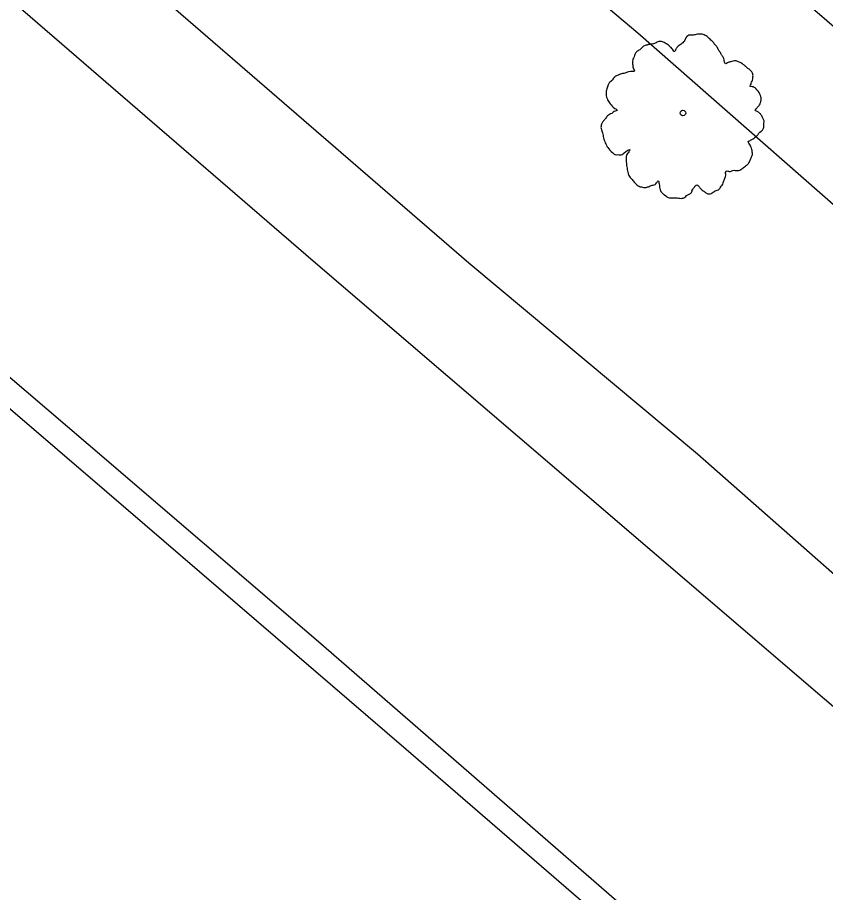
# Model space of a CAD drawing. Extents: x 2076109 to 2080761, y 592812 to 596750.
# Drawn here: x 2076533.2 to 2076605.7, y 596454.5 to 596532.9 of the extents above; entities that cross this region are included whole.
import ezdxf

# ---------------------------------------------------------------- set-up
doc = ezdxf.new("R2010")
doc.units = 0
for name, color, linetype in [('RD_EX_Fence_ChLk', 7, 'Continuous'), ('RD_EX_Misc', 7, 'Continuous'), ('RD_EX_Road', 7, 'Continuous'), ('RD_EX_VEG', 7, 'Continuous')]:
    doc.layers.add(name, color=color, linetype=linetype)

msp = doc.modelspace()

# ---------------------------------------------------------------- linework, layer by layer
at = {"layer": 'RD_EX_Fence_ChLk'}
msp.add_lwpolyline([(2076421.668, 596703.843), (2076420.038, 596678.46), (2076435.005, 596664.993), (2076476.983, 596628.766), (2076494.9, 596613.54), (2076529.017, 596583.471), (2076547.459, 596566.346), (2076588.835, 596531.527), (2076656.07, 596472.58), (2076690.893, 596443.2), (2076724.418, 596413.806), (2076777.764, 596368.897), (2076804.644, 596345.734), (2076822.972, 596329.732)], dxfattribs=at)
msp.add_lwpolyline([(2076421.668, 596703.843), (2076420.038, 596678.46), (2076435.005, 596664.993), (2076476.983, 596628.766), (2076494.9, 596613.54), (2076529.017, 596583.471), (2076547.459, 596566.346), (2076588.835, 596531.527), (2076656.07, 596472.58), (2076690.893, 596443.2), (2076724.418, 596413.806), (2076777.764, 596368.897), (2076804.644, 596345.734), (2076822.972, 596329.732)], dxfattribs=at)
at = {"layer": 'RD_EX_Misc'}
for points in [[(2076810.466, 596295.642), (2076777.154, 596324.358), (2076741.647, 596354.967), (2076702.034, 596388.717), (2076677.401, 596409.971), (2076647.315, 596435.894), (2076621.027, 596458.583), (2076590.117, 596485.04), (2076559.728, 596511.073), (2076528.183, 596538.3), (2076511.922, 596552.279), (2076473.053, 596585.805), (2076454.386, 596601.838), (2076432.84, 596620.26), (2076409.879, 596640.05), (2076391.022, 596656.418), (2076366.246, 596677.712), (2076342.594, 596698.155), (2076317.697, 596719.663), (2076298.567, 596736.157), (2076283.823, 596748.946)], [(2076792.251, 596277.094), (2076766.602, 596299.236), (2076739.851, 596322.104), (2076705.209, 596352.037), (2076683.439, 596370.573), (2076661.294, 596389.7), (2076634.647, 596412.668), (2076608.653, 596435.121), (2076588.089, 596452.733), (2076560.203, 596476.968), (2076539.557, 596494.653), (2076513.35, 596516.986), (2076492.55, 596535.227), (2076471.217, 596553.487), (2076440.446, 596579.861), (2076417.791, 596599.464), (2076392.708, 596620.946), (2076369.175, 596640.894), (2076350.771, 596656.674), (2076332.263, 596672.637), (2076312.584, 596689.464), (2076285.064, 596712.982), (2076260.579, 596734.4)]]:
    msp.add_lwpolyline(points, dxfattribs=at)
at = {"layer": 'RD_EX_Road'}
for points in [[(2076295.807, 596750.034), (2076327.331, 596722.936), (2076360.431, 596694.098), (2076392.102, 596666.863), (2076422.239, 596640.73), (2076455.241, 596612.561), (2076486.01, 596586.14), (2076511.218, 596564.367), (2076545.634, 596535.19), (2076573.693, 596510.932), (2076594.173, 596493.793), (2076616.524, 596474.152), (2076639.677, 596454.591), (2076664.735, 596432.372), (2076686.112, 596413.804), (2076717.685, 596386.955), (2076745.584, 596362.767), (2076775.649, 596337.235), (2076797.834, 596318.25), (2076816.414, 596301.987)], [(2076790.956, 596275.936), (2076766.19, 596297.131), (2076743.025, 596316.926), (2076725.563, 596332.034), (2076694.642, 596358.369), (2076670.635, 596379.014), (2076648.315, 596398.114), (2076621.331, 596421.252), (2076606.104, 596434.611), (2076585.263, 596452.427), (2076568.047, 596467.313), (2076541.223, 596490.382), (2076523.493, 596505.539), (2076502.203, 596523.864), (2076469.844, 596552.111), (2076441.776, 596576.243), (2076412.005, 596601.822), (2076388.504, 596622.07), (2076362.033, 596644.655), (2076330.255, 596672.151), (2076299.409, 596698.568), (2076259.136, 596733.27)], [(2076455.154, 596661.065), (2076476.627, 596642.917), (2076494.954, 596628.339), (2076515.983, 596609.906), (2076530.882, 596597.767), (2076547.597, 596583.482), (2076561.229, 596571.309), (2076579.885, 596554.587), (2076592.312, 596544.262), (2076607.069, 596531.521), (2076649.412, 596493.371), (2076665.891, 596479.715), (2076693.101, 596458.592), (2076737.128, 596423.644), (2076779.568, 596383.195), (2076807.067, 596359.785), (2076830.546, 596340.856)], [(2076455.154, 596661.065), (2076476.627, 596642.917), (2076494.954, 596628.339), (2076515.983, 596609.906), (2076530.882, 596597.767), (2076547.597, 596583.482), (2076561.229, 596571.309), (2076579.885, 596554.587), (2076592.312, 596544.262), (2076607.069, 596531.521), (2076649.412, 596493.371), (2076665.891, 596479.715), (2076693.101, 596458.592), (2076737.128, 596423.644), (2076779.568, 596383.195), (2076807.067, 596359.785), (2076830.546, 596340.856)]]:
    msp.add_lwpolyline(points, dxfattribs=at)
at = {"layer": 'RD_EX_VEG'}
for centre, radius in [((2076592.878, 596524.349), 0.25), ((2076592.878, 596524.349), 0.25), ((2076592.856, 596524.35), 0.0001), ((2076592.856, 596524.35), 0.0001)]:
    msp.add_circle(centre, radius, dxfattribs=at)
for points in [[(2076599.182, 596527.762), (2076599.056, 596528.036), (2076598.809, 596528.269), (2076598.599, 596528.438), (2076598.423, 596528.596), (2076598.225, 596528.743), (2076597.926, 596528.918), (2076597.641, 596529.015), (2076597.362, 596529.001), (2076597.141, 596528.934), (2076596.878, 596528.842), (2076596.725, 596528.756), (2076596.642, 596528.852), (2076596.59, 596528.995), (2076596.532, 596529.249), (2076596.409, 596529.467), (2076596.286, 596529.685), (2076596.092, 596529.977), (2076595.92, 596530.281), (2076595.741, 596530.496), (2076595.538, 596530.754), (2076595.244, 596531.019), (2076594.963, 596531.262), (2076594.598, 596531.4), (2076594.062, 596531.384), (2076593.696, 596531.32), (2076593.405, 596531.328), (2076593.087, 596530.976), (2076592.869, 596530.651), (2076592.707, 596530.531), (2076592.374, 596530.257), (2076592.227, 596530.059), (2076592.115, 596529.852), (2076592.056, 596529.905), (2076591.828, 596530.206), (2076591.594, 596530.418), (2076591.189, 596530.677), (2076590.882, 596530.762), (2076590.55, 596530.689), (2076590.233, 596530.539), (2076590.01, 596530.527), (2076589.734, 596530.457), (2076589.656, 596530.442), (2076589.349, 596530.326), (2076589.007, 596530.017), (2076588.715, 596529.823), (2076588.58, 596529.604), (2076588.502, 596529.387), (2076588.371, 596529.112), (2076588.372, 596528.653), (2076588.444, 596528.321), (2076588.521, 596528.135), (2076588, 596528.041), (2076587.671, 596527.913), (2076587.261, 596527.824), (2076587.196, 596527.788), (2076586.758, 596527.597), (2076586.549, 596527.307), (2076586.26, 596527.057), (2076586.15, 596526.794), (2076586.025, 596526.407), (2076585.989, 596526.014), (2076586.126, 596525.517), (2076586.345, 596525.181), (2076586.78, 596524.767), (2076586.968, 596524.587), (2076586.804, 596524.522), (2076586.489, 596524.316), (2076586.12, 596524.107), (2076585.911, 596523.817), (2076585.721, 596523.594), (2076585.577, 596523.341), (2076585.541, 596522.947), (2076585.673, 596522.562), (2076585.751, 596522.119), (2076585.908, 596521.69), (2076586.132, 596521.243), (2076586.558, 596520.795), (2076586.802, 596520.617), (2076587.003, 596520.616), (2076587.428, 596520.627), (2076587.599, 596520.781), (2076588.133, 596521.054), (2076588.03, 596520.881), (2076587.812, 596520.557), (2076587.797, 596519.974), (2076587.841, 596519.54), (2076587.945, 596519.053), (2076588.027, 596518.755), (2076588.326, 596518.379), (2076588.576, 596518.089), (2076588.869, 596517.824), (2076589.256, 596517.699), (2076589.581, 596517.682), (2076589.845, 596517.774), (2076590.208, 596517.893), (2076590.385, 596517.935)], [(2076599.182, 596527.762), (2076599.056, 596528.036), (2076598.809, 596528.269), (2076598.599, 596528.438), (2076598.423, 596528.596), (2076598.225, 596528.743), (2076597.926, 596528.918), (2076597.641, 596529.015), (2076597.362, 596529.001), (2076597.141, 596528.934), (2076596.878, 596528.842), (2076596.725, 596528.756), (2076596.642, 596528.852), (2076596.59, 596528.995), (2076596.532, 596529.249), (2076596.409, 596529.467), (2076596.286, 596529.685), (2076596.092, 596529.977), (2076595.92, 596530.281), (2076595.741, 596530.496), (2076595.538, 596530.754), (2076595.244, 596531.019), (2076594.963, 596531.262), (2076594.598, 596531.4), (2076594.062, 596531.384), (2076593.696, 596531.32), (2076593.405, 596531.328), (2076593.087, 596530.976), (2076592.869, 596530.651), (2076592.707, 596530.531), (2076592.374, 596530.257), (2076592.227, 596530.059), (2076592.115, 596529.852), (2076592.056, 596529.905), (2076591.828, 596530.206), (2076591.594, 596530.418), (2076591.189, 596530.677), (2076590.882, 596530.762), (2076590.55, 596530.689), (2076590.233, 596530.539), (2076590.01, 596530.527), (2076589.734, 596530.457), (2076589.656, 596530.442), (2076589.349, 596530.326), (2076589.007, 596530.017), (2076588.715, 596529.823), (2076588.58, 596529.604), (2076588.502, 596529.387), (2076588.371, 596529.112), (2076588.372, 596528.653), (2076588.444, 596528.321), (2076588.521, 596528.135), (2076588, 596528.041), (2076587.671, 596527.913), (2076587.261, 596527.824), (2076587.196, 596527.788), (2076586.758, 596527.597), (2076586.549, 596527.307), (2076586.26, 596527.057), (2076586.15, 596526.794), (2076586.025, 596526.407), (2076585.989, 596526.014), (2076586.126, 596525.517), (2076586.345, 596525.181), (2076586.78, 596524.767), (2076586.968, 596524.587), (2076586.804, 596524.522), (2076586.489, 596524.316), (2076586.12, 596524.107), (2076585.911, 596523.817), (2076585.721, 596523.594), (2076585.577, 596523.341), (2076585.541, 596522.947), (2076585.673, 596522.562), (2076585.751, 596522.119), (2076585.908, 596521.69), (2076586.132, 596521.243), (2076586.558, 596520.795), (2076586.802, 596520.617), (2076587.003, 596520.616), (2076587.428, 596520.627), (2076587.599, 596520.781), (2076588.133, 596521.054), (2076588.03, 596520.881), (2076587.812, 596520.557), (2076587.797, 596519.974), (2076587.841, 596519.54), (2076587.945, 596519.053), (2076588.027, 596518.755), (2076588.326, 596518.379), (2076588.576, 596518.089), (2076588.869, 596517.824), (2076589.256, 596517.699), (2076589.581, 596517.682), (2076589.845, 596517.774), (2076590.208, 596517.893), (2076590.385, 596517.935)], [(2076590.385, 596517.935), (2076590.501, 596518.087), (2076590.694, 596518.253), (2076590.709, 596518.176), (2076590.751, 596517.999), (2076590.778, 596517.698), (2076590.823, 596517.465), (2076591.005, 596517.195), (2076591.227, 596517.005), (2076591.688, 596516.749), (2076592.237, 596516.743), (2076592.72, 596516.701), (2076593.04, 596516.795), (2076593.211, 596516.95), (2076593.633, 596517.217), (2076593.753, 596517.515), (2076593.837, 596517.62), (2076594.136, 596517.903), (2076594.216, 596517.863), (2076594.395, 596517.648), (2076594.688, 596517.383), (2076594.932, 596517.205), (2076595.195, 596517.096), (2076595.428, 596517.141), (2076595.764, 596517.36), (2076596.136, 596517.513), (2076596.23, 596517.652), (2076596.311, 596517.813), (2076596.448, 596517.977), (2076596.505, 596518.181), (2076596.586, 596518.342), (2076596.624, 596518.478), (2076596.693, 596518.661), (2076596.716, 596518.874), (2076596.685, 596519.03), (2076596.791, 596519.147), (2076597.039, 596519.115), (2076597.151, 596519.12), (2076597.359, 596519.21), (2076597.774, 596519.186), (2076598.147, 596519.339), (2076598.492, 596519.592), (2076598.706, 596519.771), (2076598.872, 596520.037), (2076598.991, 596520.334), (2076599.082, 596520.528), (2076599.104, 596520.742), (2076599.053, 596521.086), (2076598.974, 596521.329), (2076598.801, 596521.633), (2076598.746, 596521.832), (2076598.802, 596521.835), (2076598.933, 596521.908), (2076599.172, 596522.044), (2076599.527, 596522.33), (2076599.888, 596522.707), (2076599.91, 596522.719), (2076600.078, 596522.929), (2076600.141, 596523.223), (2076600.142, 596523.425), (2076600.153, 596523.66), (2076600.051, 596523.89), (2076599.904, 596524.151), (2076599.725, 596524.366), (2076599.539, 596524.491), (2076599.344, 596524.581), (2076599.438, 596524.721), (2076599.65, 596524.955), (2076599.756, 596525.073), (2076599.834, 596525.289), (2076599.898, 596525.583), (2076599.785, 596526.036), (2076599.412, 596526.543), (2076599.09, 596526.706), (2076598.864, 596526.75), (2076598.949, 596526.855), (2076599.024, 596527.128), (2076599.127, 596527.301), (2076599.15, 596527.515), (2076599.163, 596527.694), (2076599.157, 596527.806)], [(2076590.385, 596517.935), (2076590.501, 596518.087), (2076590.694, 596518.253), (2076590.709, 596518.176), (2076590.751, 596517.999), (2076590.778, 596517.698), (2076590.823, 596517.465), (2076591.005, 596517.195), (2076591.227, 596517.005), (2076591.688, 596516.749), (2076592.237, 596516.743), (2076592.72, 596516.701), (2076593.04, 596516.795), (2076593.211, 596516.95), (2076593.633, 596517.217), (2076593.753, 596517.515), (2076593.837, 596517.62), (2076594.136, 596517.903), (2076594.216, 596517.863), (2076594.395, 596517.648), (2076594.688, 596517.383), (2076594.932, 596517.205), (2076595.195, 596517.096), (2076595.428, 596517.141), (2076595.764, 596517.36), (2076596.136, 596517.513), (2076596.23, 596517.652), (2076596.311, 596517.813), (2076596.448, 596517.977), (2076596.505, 596518.181), (2076596.586, 596518.342), (2076596.624, 596518.478), (2076596.693, 596518.661), (2076596.716, 596518.874), (2076596.685, 596519.03), (2076596.791, 596519.147), (2076597.039, 596519.115), (2076597.151, 596519.12), (2076597.359, 596519.21), (2076597.774, 596519.186), (2076598.147, 596519.339), (2076598.492, 596519.592), (2076598.706, 596519.771), (2076598.872, 596520.037), (2076598.991, 596520.334), (2076599.082, 596520.528), (2076599.104, 596520.742), (2076599.053, 596521.086), (2076598.974, 596521.329), (2076598.801, 596521.633), (2076598.746, 596521.832), (2076598.802, 596521.835), (2076598.933, 596521.908), (2076599.172, 596522.044), (2076599.527, 596522.33), (2076599.888, 596522.707), (2076599.91, 596522.719), (2076600.078, 596522.929), (2076600.141, 596523.223), (2076600.142, 596523.425), (2076600.153, 596523.66), (2076600.051, 596523.89), (2076599.904, 596524.151), (2076599.725, 596524.366), (2076599.539, 596524.491), (2076599.344, 596524.581), (2076599.438, 596524.721), (2076599.65, 596524.955), (2076599.756, 596525.073), (2076599.834, 596525.289), (2076599.898, 596525.583), (2076599.785, 596526.036), (2076599.412, 596526.543), (2076599.09, 596526.706), (2076598.864, 596526.75), (2076598.949, 596526.855), (2076599.024, 596527.128), (2076599.127, 596527.301), (2076599.15, 596527.515), (2076599.163, 596527.694), (2076599.157, 596527.806)]]:
    msp.add_spline(points, degree=3, dxfattribs=at)

doc.saveas('drawing.dxf')
